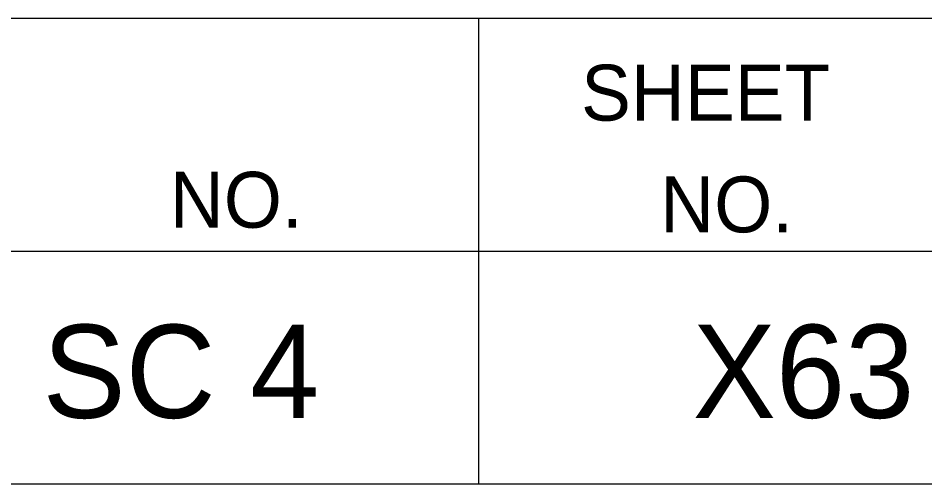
# Model space of a CAD drawing. Extents: x 1000 to 1162, y 999 to 8520.
# Drawn here: x 1152.968 to 1157.836, y 8230.046 to 8232.546 of the extents above; entities that cross this region are included whole.
import ezdxf

# ---------------------------------------------------------------- set-up
doc = ezdxf.new("R2010")
doc.units = 0
doc.layers.add('Level 20', color=7, linetype='Continuous')
doc.layers.add('Level 3', color=7, linetype='Continuous')

msp = doc.modelspace()

# ---------------------------------------------------------------- linework, layer by layer
at = {"layer": 'Level 3'}
for p, q in [((1133.055, 8232.5458), (1161.555, 8232.5458)), ((1133.055, 8232.5458), (1161.555, 8232.5458)), ((1133.055, 8232.5458), (1161.555, 8232.5458)), ((1133.055, 8232.5458), (1161.555, 8232.5458)), ((1133.055, 8232.5458), (1161.555, 8232.5458)), ((1133.055, 8232.5458), (1161.555, 8232.5458)), ((1133.055, 8232.5458), (1161.555, 8232.5458)), ((1133.055, 8232.5458), (1161.555, 8232.5458)), ((1133.055, 8232.5458), (1161.555, 8232.5458)), ((1133.055, 8232.5458), (1161.555, 8232.5458)), ((1133.055, 8232.5458), (1161.555, 8232.5458)), ((1133.055, 8232.5458), (1161.555, 8232.5458)), ((1133.055, 8232.5458), (1161.555, 8232.5458)), ((1133.055, 8232.5458), (1161.555, 8232.5458)), ((1133.055, 8232.5458), (1161.555, 8232.5458)), ((1133.055, 8232.5458), (1161.555, 8232.5458)), ((1133.055, 8232.5458), (1161.555, 8232.5458)), ((1133.055, 8232.5458), (1161.555, 8232.5458)), ((1133.055, 8232.5458), (1161.555, 8232.5458)), ((1133.055, 8232.5458), (1161.555, 8232.5458)), ((1133.055, 8232.5458), (1161.555, 8232.5458)), ((1133.055, 8232.5458), (1161.555, 8232.5458)), ((1133.055, 8232.5458), (1161.555, 8232.5458)), ((1133.055, 8232.5458), (1161.555, 8232.5458)), ((1133.055, 8232.5458), (1161.555, 8232.5458)), ((1133.055, 8232.5458), (1161.555, 8232.5458)), ((1133.055, 8232.5458), (1161.555, 8232.5458)), ((1133.055, 8232.5458), (1161.555, 8232.5458)), ((1133.055, 8232.5458), (1161.555, 8232.5458)), ((1133.055, 8232.5458), (1161.555, 8232.5458)), ((1133.055, 8232.5458), (1161.555, 8232.5458)), ((1133.055, 8232.5458), (1161.555, 8232.5458)), ((1133.055, 8232.5458), (1161.555, 8232.5458)), ((1133.055, 8232.5458), (1161.555, 8232.5458)), ((1133.055, 8232.5458), (1161.555, 8232.5458)), ((1133.055, 8232.5458), (1161.555, 8232.5458)), ((1133.055, 8232.5458), (1161.555, 8232.5458)), ((1133.055, 8232.5458), (1161.555, 8232.5458)), ((1133.055, 8232.5458), (1161.555, 8232.5458)), ((1133.055, 8232.5458), (1161.555, 8232.5458)), ((1133.055, 8232.5458), (1161.555, 8232.5458)), ((1133.055, 8232.5458), (1161.555, 8232.5458)), ((1133.055, 8232.5458), (1161.555, 8232.5458)), ((1133.055, 8232.5458), (1161.555, 8232.5458)), ((1133.055, 8232.5458), (1161.555, 8232.5458)), ((1133.055, 8232.5458), (1161.555, 8232.5458)), ((1133.055, 8232.5458), (1161.555, 8232.5458)), ((1133.055, 8232.5458), (1161.555, 8232.5458)), ((1133.055, 8232.5458), (1161.555, 8232.5458)), ((1133.055, 8232.5458), (1161.555, 8232.5458)), ((1133.055, 8232.5458), (1161.555, 8232.5458)), ((1133.055, 8232.5458), (1161.555, 8232.5458)), ((1133.055, 8232.5458), (1161.555, 8232.5458)), ((1133.055, 8232.5458), (1161.555, 8232.5458)), ((1133.055, 8232.5458), (1161.555, 8232.5458)), ((1133.055, 8232.5458), (1161.555, 8232.5458)), ((1133.055, 8232.5458), (1161.555, 8232.5458)), ((1133.055, 8232.5458), (1161.555, 8232.5458)), ((1133.055, 8232.5458), (1161.555, 8232.5458)), ((1133.055, 8232.5458), (1161.555, 8232.5458)), ((1133.055, 8232.5458), (1161.555, 8232.5458)), ((1155.44, 8232.5458), (1155.44, 8230.0458)), ((1155.44, 8232.5458), (1155.44, 8230.0458)), ((1155.44, 8232.5458), (1155.44, 8230.0458)), ((1155.44, 8232.5458), (1155.44, 8230.0458)), ((1155.44, 8232.5458), (1155.44, 8230.0458)), ((1155.44, 8232.5458), (1155.44, 8230.0458)), ((1155.44, 8232.5458), (1155.44, 8230.0458)), ((1155.44, 8232.5458), (1155.44, 8230.0458)), ((1155.44, 8232.5458), (1155.44, 8230.0458)), ((1155.44, 8232.5458), (1155.44, 8230.0458)), ((1155.44, 8232.5458), (1155.44, 8230.0458)), ((1155.44, 8232.5458), (1155.44, 8230.0458)), ((1155.44, 8232.5458), (1155.44, 8230.0458)), ((1155.44, 8232.5458), (1155.44, 8230.0458)), ((1155.44, 8232.5458), (1155.44, 8230.0458)), ((1155.44, 8232.5458), (1155.44, 8230.0458)), ((1155.44, 8232.5458), (1155.44, 8230.0458)), ((1155.44, 8232.5458), (1155.44, 8230.0458)), ((1155.44, 8232.5458), (1155.44, 8230.0458)), ((1155.44, 8232.5458), (1155.44, 8230.0458)), ((1155.44, 8232.5458), (1155.44, 8230.0458)), ((1155.44, 8232.5458), (1155.44, 8230.0458)), ((1155.44, 8232.5458), (1155.44, 8230.0458)), ((1155.44, 8232.5458), (1155.44, 8230.0458)), ((1155.44, 8232.5458), (1155.44, 8230.0458)), ((1155.44, 8232.5458), (1155.44, 8230.0458)), ((1155.44, 8232.5458), (1155.44, 8230.0458)), ((1155.44, 8232.5458), (1155.44, 8230.0458)), ((1155.44, 8232.5458), (1155.44, 8230.0458)), ((1155.44, 8232.5458), (1155.44, 8230.0458)), ((1155.44, 8232.5458), (1155.44, 8230.0458)), ((1155.44, 8232.5458), (1155.44, 8230.0458)), ((1155.44, 8232.5458), (1155.44, 8230.0458)), ((1155.44, 8232.5458), (1155.44, 8230.0458)), ((1155.44, 8232.5458), (1155.44, 8230.0458)), ((1155.44, 8232.5458), (1155.44, 8230.0458)), ((1155.44, 8232.5458), (1155.44, 8230.0458)), ((1155.44, 8232.5458), (1155.44, 8230.0458)), ((1155.44, 8232.5458), (1155.44, 8230.0458)), ((1155.44, 8232.5458), (1155.44, 8230.0458)), ((1155.44, 8232.5458), (1155.44, 8230.0458)), ((1155.44, 8232.5458), (1155.44, 8230.0458)), ((1155.44, 8232.5458), (1155.44, 8230.0458)), ((1155.44, 8232.5458), (1155.44, 8230.0458)), ((1155.44, 8232.5458), (1155.44, 8230.0458)), ((1155.44, 8232.5458), (1155.44, 8230.0458)), ((1155.44, 8232.5458), (1155.44, 8230.0458)), ((1155.44, 8232.5458), (1155.44, 8230.0458)), ((1155.44, 8232.5458), (1155.44, 8230.0458)), ((1155.44, 8232.5458), (1155.44, 8230.0458)), ((1155.44, 8232.5458), (1155.44, 8230.0458)), ((1155.44, 8232.5458), (1155.44, 8230.0458)), ((1155.44, 8232.5458), (1155.44, 8230.0458)), ((1155.44, 8232.5458), (1155.44, 8230.0458)), ((1155.44, 8232.5458), (1155.44, 8230.0458)), ((1155.44, 8232.5458), (1155.44, 8230.0458)), ((1155.44, 8232.5458), (1155.44, 8230.0458)), ((1155.44, 8232.5458), (1155.44, 8230.0458)), ((1155.44, 8232.5458), (1155.44, 8230.0458)), ((1155.44, 8232.5458), (1155.44, 8230.0458)), ((1155.44, 8232.5458), (1155.44, 8230.0458)), ((1133.055, 8231.2958), (1161.555, 8231.2958)), ((1133.055, 8231.2958), (1161.555, 8231.2958)), ((1133.055, 8231.2958), (1161.555, 8231.2958)), ((1133.055, 8231.2958), (1161.555, 8231.2958)), ((1133.055, 8231.2958), (1161.555, 8231.2958)), ((1133.055, 8231.2958), (1161.555, 8231.2958)), ((1133.055, 8231.2958), (1161.555, 8231.2958)), ((1133.055, 8231.2958), (1161.555, 8231.2958)), ((1133.055, 8231.2958), (1161.555, 8231.2958)), ((1133.055, 8231.2958), (1161.555, 8231.2958)), ((1133.055, 8231.2958), (1161.555, 8231.2958)), ((1133.055, 8231.2958), (1161.555, 8231.2958)), ((1133.055, 8231.2958), (1161.555, 8231.2958)), ((1133.055, 8231.2958), (1161.555, 8231.2958)), ((1133.055, 8231.2958), (1161.555, 8231.2958)), ((1133.055, 8231.2958), (1161.555, 8231.2958)), ((1133.055, 8231.2958), (1161.555, 8231.2958)), ((1133.055, 8231.2958), (1161.555, 8231.2958)), ((1133.055, 8231.2958), (1161.555, 8231.2958)), ((1133.055, 8231.2958), (1161.555, 8231.2958)), ((1133.055, 8231.2958), (1161.555, 8231.2958)), ((1133.055, 8231.2958), (1161.555, 8231.2958)), ((1133.055, 8231.2958), (1161.555, 8231.2958)), ((1133.055, 8231.2958), (1161.555, 8231.2958)), ((1133.055, 8231.2958), (1161.555, 8231.2958)), ((1133.055, 8231.2958), (1161.555, 8231.2958)), ((1133.055, 8231.2958), (1161.555, 8231.2958)), ((1133.055, 8231.2958), (1161.555, 8231.2958)), ((1133.055, 8231.2958), (1161.555, 8231.2958)), ((1133.055, 8231.2958), (1161.555, 8231.2958)), ((1133.055, 8231.2958), (1161.555, 8231.2958)), ((1133.055, 8231.2958), (1161.555, 8231.2958)), ((1133.055, 8231.2958), (1161.555, 8231.2958)), ((1133.055, 8231.2958), (1161.555, 8231.2958)), ((1133.055, 8231.2958), (1161.555, 8231.2958)), ((1133.055, 8231.2958), (1161.555, 8231.2958)), ((1133.055, 8231.2958), (1161.555, 8231.2958)), ((1133.055, 8231.2958), (1161.555, 8231.2958)), ((1133.055, 8231.2958), (1161.555, 8231.2958)), ((1133.055, 8231.2958), (1161.555, 8231.2958)), ((1133.055, 8231.2958), (1161.555, 8231.2958)), ((1133.055, 8231.2958), (1161.555, 8231.2958)), ((1133.055, 8231.2958), (1161.555, 8231.2958)), ((1133.055, 8231.2958), (1161.555, 8231.2958)), ((1133.055, 8231.2958), (1161.555, 8231.2958)), ((1133.055, 8231.2958), (1161.555, 8231.2958)), ((1133.055, 8231.2958), (1161.555, 8231.2958)), ((1133.055, 8231.2958), (1161.555, 8231.2958)), ((1133.055, 8231.2958), (1161.555, 8231.2958)), ((1133.055, 8231.2958), (1161.555, 8231.2958)), ((1133.055, 8231.2958), (1161.555, 8231.2958)), ((1133.055, 8231.2958), (1161.555, 8231.2958)), ((1133.055, 8231.2958), (1161.555, 8231.2958)), ((1133.055, 8231.2958), (1161.555, 8231.2958)), ((1133.055, 8231.2958), (1161.555, 8231.2958)), ((1133.055, 8231.2958), (1161.555, 8231.2958)), ((1133.055, 8231.2958), (1161.555, 8231.2958)), ((1133.055, 8231.2958), (1161.555, 8231.2958)), ((1133.055, 8231.2958), (1161.555, 8231.2958)), ((1133.055, 8231.2958), (1161.555, 8231.2958)), ((1133.055, 8231.2958), (1161.555, 8231.2958)), ((1133.055, 8230.0458), (1161.555, 8230.0458)), ((1133.055, 8230.0458), (1161.555, 8230.0458)), ((1133.055, 8230.0458), (1161.555, 8230.0458)), ((1133.055, 8230.0458), (1161.555, 8230.0458)), ((1133.055, 8230.0458), (1161.555, 8230.0458)), ((1133.055, 8230.0458), (1161.555, 8230.0458)), ((1133.055, 8230.0458), (1161.555, 8230.0458)), ((1133.055, 8230.0458), (1161.555, 8230.0458)), ((1133.055, 8230.0458), (1161.555, 8230.0458)), ((1133.055, 8230.0458), (1161.555, 8230.0458)), ((1133.055, 8230.0458), (1161.555, 8230.0458)), ((1133.055, 8230.0458), (1161.555, 8230.0458)), ((1133.055, 8230.0458), (1161.555, 8230.0458)), ((1133.055, 8230.0458), (1161.555, 8230.0458)), ((1133.055, 8230.0458), (1161.555, 8230.0458)), ((1133.055, 8230.0458), (1161.555, 8230.0458)), ((1133.055, 8230.0458), (1161.555, 8230.0458)), ((1133.055, 8230.0458), (1161.555, 8230.0458)), ((1133.055, 8230.0458), (1161.555, 8230.0458)), ((1133.055, 8230.0458), (1161.555, 8230.0458)), ((1133.055, 8230.0458), (1161.555, 8230.0458)), ((1133.055, 8230.0458), (1161.555, 8230.0458)), ((1133.055, 8230.0458), (1161.555, 8230.0458)), ((1133.055, 8230.0458), (1161.555, 8230.0458)), ((1133.055, 8230.0458), (1161.555, 8230.0458)), ((1133.055, 8230.0458), (1161.555, 8230.0458)), ((1133.055, 8230.0458), (1161.555, 8230.0458)), ((1133.055, 8230.0458), (1161.555, 8230.0458)), ((1133.055, 8230.0458), (1161.555, 8230.0458)), ((1133.055, 8230.0458), (1161.555, 8230.0458)), ((1133.055, 8230.0458), (1161.555, 8230.0458)), ((1133.055, 8230.0458), (1161.555, 8230.0458)), ((1133.055, 8230.0458), (1161.555, 8230.0458)), ((1133.055, 8230.0458), (1161.555, 8230.0458)), ((1133.055, 8230.0458), (1161.555, 8230.0458)), ((1133.055, 8230.0458), (1161.555, 8230.0458)), ((1133.055, 8230.0458), (1161.555, 8230.0458)), ((1133.055, 8230.0458), (1161.555, 8230.0458)), ((1133.055, 8230.0458), (1161.555, 8230.0458)), ((1133.055, 8230.0458), (1161.555, 8230.0458)), ((1133.055, 8230.0458), (1161.555, 8230.0458)), ((1133.055, 8230.0458), (1161.555, 8230.0458)), ((1133.055, 8230.0458), (1161.555, 8230.0458)), ((1133.055, 8230.0458), (1161.555, 8230.0458)), ((1133.055, 8230.0458), (1161.555, 8230.0458)), ((1133.055, 8230.0458), (1161.555, 8230.0458)), ((1133.055, 8230.0458), (1161.555, 8230.0458)), ((1133.055, 8230.0458), (1161.555, 8230.0458)), ((1133.055, 8230.0458), (1161.555, 8230.0458)), ((1133.055, 8230.0458), (1161.555, 8230.0458)), ((1133.055, 8230.0458), (1161.555, 8230.0458)), ((1133.055, 8230.0458), (1161.555, 8230.0458)), ((1133.055, 8230.0458), (1161.555, 8230.0458)), ((1133.055, 8230.0458), (1161.555, 8230.0458)), ((1133.055, 8230.0458), (1161.555, 8230.0458)), ((1133.055, 8230.0458), (1161.555, 8230.0458)), ((1133.055, 8230.0458), (1161.555, 8230.0458)), ((1133.055, 8230.0458), (1161.555, 8230.0458)), ((1133.055, 8230.0458), (1161.555, 8230.0458)), ((1133.055, 8230.0458), (1161.555, 8230.0458)), ((1133.055, 8230.0458), (1161.555, 8230.0458))]:
    msp.add_line(p, q, dxfattribs=at)

# ---------------------------------------------------------------- texts
at = {"layer": 'Level 20'}
for s, p in [('SC 4', (1153.0988, 8230.4)), ('X63', (1156.5896, 8230.4))]:
    msp.add_text(s, height=0.5, dxfattribs=at).set_placement(p)
at = {"layer": 'Level 3'}
for s, p in [('SHEET', (1155.99, 8231.9958)), ('SHEET', (1155.99, 8231.9958)), ('SHEET', (1155.99, 8231.9958)), ('SHEET', (1155.99, 8231.9958)), ('SHEET', (1155.99, 8231.9958)), ('SHEET', (1155.99, 8231.9958)), ('SHEET', (1155.99, 8231.9958)), ('SHEET', (1155.99, 8231.9958)), ('SHEET', (1155.99, 8231.9958)), ('SHEET', (1155.99, 8231.9958)), ('SHEET', (1155.99, 8231.9958)), ('SHEET', (1155.99, 8231.9958)), ('SHEET', (1155.99, 8231.9958)), ('SHEET', (1155.99, 8231.9958)), ('SHEET', (1155.99, 8231.9958)), ('SHEET', (1155.99, 8231.9958)), ('SHEET', (1155.99, 8231.9958)), ('SHEET', (1155.99, 8231.9958)), ('SHEET', (1155.99, 8231.9958)), ('SHEET', (1155.99, 8231.9958)), ('SHEET', (1155.99, 8231.9958)), ('SHEET', (1155.99, 8231.9958)), ('SHEET', (1155.99, 8231.9958)), ('SHEET', (1155.99, 8231.9958)), ('SHEET', (1155.99, 8231.9958)), ('SHEET', (1155.99, 8231.9958)), ('SHEET', (1155.99, 8231.9958)), ('SHEET', (1155.99, 8231.9958)), ('SHEET', (1155.99, 8231.9958)), ('SHEET', (1155.99, 8231.9958)), ('SHEET', (1155.99, 8231.9958)), ('SHEET', (1155.99, 8231.9958)), ('SHEET', (1155.99, 8231.9958)), ('SHEET', (1155.99, 8231.9958)), ('SHEET', (1155.99, 8231.9958)), ('SHEET', (1155.99, 8231.9958)), ('SHEET', (1155.99, 8231.9958)), ('SHEET', (1155.99, 8231.9958)), ('SHEET', (1155.99, 8231.9958)), ('SHEET', (1155.99, 8231.9958)), ('SHEET', (1155.99, 8231.9958)), ('SHEET', (1155.99, 8231.9958)), ('SHEET', (1155.99, 8231.9958)), ('SHEET', (1155.99, 8231.9958)), ('SHEET', (1155.99, 8231.9958)), ('SHEET', (1155.99, 8231.9958)), ('SHEET', (1155.99, 8231.9958)), ('SHEET', (1155.99, 8231.9958)), ('SHEET', (1155.99, 8231.9958)), ('SHEET', (1155.99, 8231.9958)), ('SHEET', (1155.99, 8231.9958)), ('SHEET', (1155.99, 8231.9958)), ('SHEET', (1155.99, 8231.9958)), ('SHEET', (1155.99, 8231.9958)), ('SHEET', (1155.99, 8231.9958)), ('SHEET', (1155.99, 8231.9958)), ('SHEET', (1155.99, 8231.9958)), ('SHEET', (1155.99, 8231.9958)), ('SHEET', (1155.99, 8231.9958)), ('SHEET', (1155.99, 8231.9958)), ('SHEET', (1155.99, 8231.9958)), ('NO.', (1153.7822, 8231.4208)), ('NO.', (1153.7822, 8231.4208)), ('NO.', (1153.7822, 8231.4208)), ('NO.', (1153.7822, 8231.4208)), ('NO.', (1153.7822, 8231.4208)), ('NO.', (1153.7822, 8231.4208)), ('NO.', (1153.7822, 8231.4208)), ('NO.', (1153.7822, 8231.4208)), ('NO.', (1153.7822, 8231.4208)), ('NO.', (1153.7822, 8231.4208)), ('NO.', (1153.7822, 8231.4208)), ('NO.', (1153.7822, 8231.4208)), ('NO.', (1153.7822, 8231.4208)), ('NO.', (1153.7822, 8231.4208)), ('NO.', (1153.7822, 8231.4208)), ('NO.', (1153.7822, 8231.4208)), ('NO.', (1153.7822, 8231.4208)), ('NO.', (1153.7822, 8231.4208)), ('NO.', (1153.7822, 8231.4208)), ('NO.', (1153.7822, 8231.4208)), ('NO.', (1153.7822, 8231.4208)), ('NO.', (1153.7822, 8231.4208)), ('NO.', (1153.7822, 8231.4208)), ('NO.', (1153.7822, 8231.4208)), ('NO.', (1153.7822, 8231.4208)), ('NO.', (1153.7822, 8231.4208)), ('NO.', (1153.7822, 8231.4208)), ('NO.', (1153.7822, 8231.4208)), ('NO.', (1153.7822, 8231.4208)), ('NO.', (1153.7822, 8231.4208)), ('NO.', (1153.7822, 8231.4208)), ('NO.', (1153.7822, 8231.4208)), ('NO.', (1153.7822, 8231.4208)), ('NO.', (1153.7822, 8231.4208)), ('NO.', (1153.7822, 8231.4208)), ('NO.', (1153.7822, 8231.4208)), ('NO.', (1153.7822, 8231.4208)), ('NO.', (1153.7822, 8231.4208)), ('NO.', (1153.7822, 8231.4208)), ('NO.', (1153.7822, 8231.4208)), ('NO.', (1153.7822, 8231.4208)), ('NO.', (1153.7822, 8231.4208)), ('NO.', (1153.7822, 8231.4208)), ('NO.', (1153.7822, 8231.4208)), ('NO.', (1153.7822, 8231.4208)), ('NO.', (1153.7822, 8231.4208)), ('NO.', (1153.7822, 8231.4208)), ('NO.', (1153.7822, 8231.4208)), ('NO.', (1153.7822, 8231.4208)), ('NO.', (1153.7822, 8231.4208)), ('NO.', (1153.7822, 8231.4208)), ('NO.', (1153.7822, 8231.4208)), ('NO.', (1153.7822, 8231.4208)), ('NO.', (1153.7822, 8231.4208)), ('NO.', (1153.7822, 8231.4208)), ('NO.', (1153.7822, 8231.4208)), ('NO.', (1153.7822, 8231.4208)), ('NO.', (1153.7822, 8231.4208)), ('NO.', (1153.7822, 8231.4208)), ('NO.', (1153.7822, 8231.4208)), ('NO.', (1153.7822, 8231.4208)), ('NO.', (1156.415, 8231.3958)), ('NO.', (1156.415, 8231.3958)), ('NO.', (1156.415, 8231.3958)), ('NO.', (1156.415, 8231.3958)), ('NO.', (1156.415, 8231.3958)), ('NO.', (1156.415, 8231.3958)), ('NO.', (1156.415, 8231.3958)), ('NO.', (1156.415, 8231.3958)), ('NO.', (1156.415, 8231.3958)), ('NO.', (1156.415, 8231.3958)), ('NO.', (1156.415, 8231.3958)), ('NO.', (1156.415, 8231.3958)), ('NO.', (1156.415, 8231.3958)), ('NO.', (1156.415, 8231.3958)), ('NO.', (1156.415, 8231.3958)), ('NO.', (1156.415, 8231.3958)), ('NO.', (1156.415, 8231.3958)), ('NO.', (1156.415, 8231.3958)), ('NO.', (1156.415, 8231.3958)), ('NO.', (1156.415, 8231.3958)), ('NO.', (1156.415, 8231.3958)), ('NO.', (1156.415, 8231.3958)), ('NO.', (1156.415, 8231.3958)), ('NO.', (1156.415, 8231.3958)), ('NO.', (1156.415, 8231.3958)), ('NO.', (1156.415, 8231.3958)), ('NO.', (1156.415, 8231.3958)), ('NO.', (1156.415, 8231.3958)), ('NO.', (1156.415, 8231.3958)), ('NO.', (1156.415, 8231.3958)), ('NO.', (1156.415, 8231.3958)), ('NO.', (1156.415, 8231.3958)), ('NO.', (1156.415, 8231.3958)), ('NO.', (1156.415, 8231.3958)), ('NO.', (1156.415, 8231.3958)), ('NO.', (1156.415, 8231.3958)), ('NO.', (1156.415, 8231.3958)), ('NO.', (1156.415, 8231.3958)), ('NO.', (1156.415, 8231.3958)), ('NO.', (1156.415, 8231.3958)), ('NO.', (1156.415, 8231.3958)), ('NO.', (1156.415, 8231.3958)), ('NO.', (1156.415, 8231.3958)), ('NO.', (1156.415, 8231.3958)), ('NO.', (1156.415, 8231.3958)), ('NO.', (1156.415, 8231.3958)), ('NO.', (1156.415, 8231.3958)), ('NO.', (1156.415, 8231.3958)), ('NO.', (1156.415, 8231.3958)), ('NO.', (1156.415, 8231.3958)), ('NO.', (1156.415, 8231.3958)), ('NO.', (1156.415, 8231.3958)), ('NO.', (1156.415, 8231.3958)), ('NO.', (1156.415, 8231.3958)), ('NO.', (1156.415, 8231.3958)), ('NO.', (1156.415, 8231.3958)), ('NO.', (1156.415, 8231.3958)), ('NO.', (1156.415, 8231.3958)), ('NO.', (1156.415, 8231.3958)), ('NO.', (1156.415, 8231.3958)), ('NO.', (1156.415, 8231.3958))]:
    msp.add_text(s, height=0.3, dxfattribs=at).set_placement(p)

doc.saveas('drawing.dxf')
